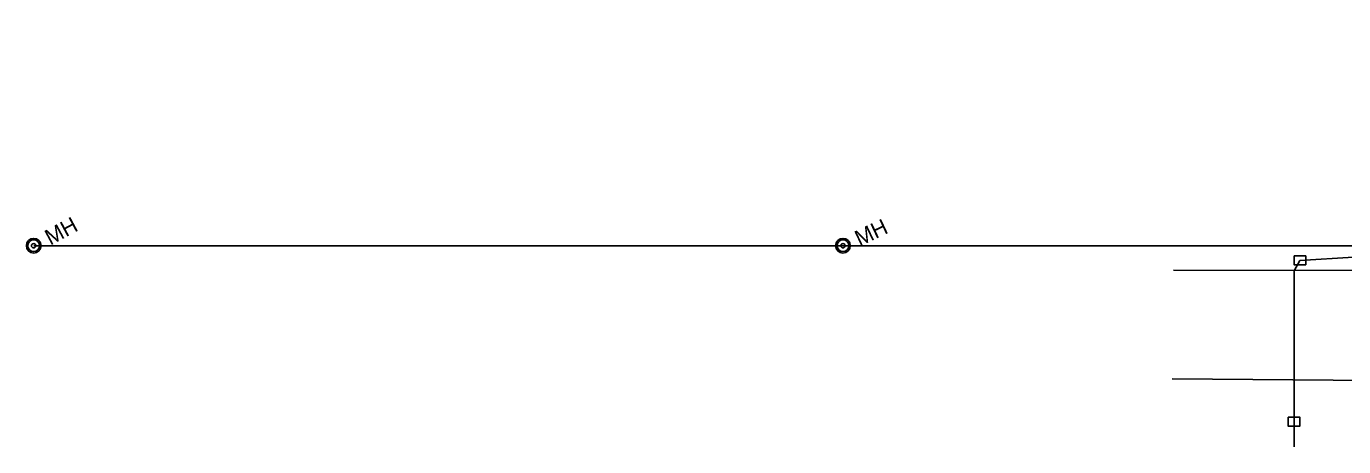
# Model space of a CAD drawing. Extents: x 596028 to 606371, y 330010 to 403088.
# Drawn here: x 600890.2 to 601339.1, y 355488.8 to 355632.1 of the extents above; entities that cross this region are included whole.
import ezdxf

# ---------------------------------------------------------------- set-up
doc = ezdxf.new("R2010")
doc.units = 0
for name, color, linetype in [('E_UTL_FO_UG_MWFN', 7, 'Continuous'), ('E_UTL_G_UG', 7, 'Continuous'), ('E_UTL_SAN_MH', 7, 'Continuous'), ('E_UTL_SAN_UG', 7, 'Continuous')]:
    doc.layers.add(name, color=color, linetype=linetype)

msp = doc.modelspace()

# ---------------------------------------------------------------- linework, layer by layer
at = {"layer": 'E_UTL_FO_UG_MWFN'}
for points in [[(601324.2, 355552.35), (601360.76, 355554.58), (601442.53, 355555.04), (601495.2, 355557.48), (601619.9, 355558.21), (601757.63, 355569.23), (601769.58, 355570.53), (601779.56, 355591.13), (601788.32, 355608.3), (601794.88, 355632.14)], [(601322.2, 355488.84), (601322.2, 355548.8), (601324.2, 355552.35)]]:
    msp.add_lwpolyline(points, dxfattribs=at)
for points in [[(601322.2, 355553.85), (601322.2, 355550.85), (601326.2, 355550.85), (601326.2, 355553.85)], [(601320.2, 355498.85), (601320.2, 355495.85), (601324.2, 355495.85), (601324.2, 355498.85)]]:
    msp.add_lwpolyline(points, close=True, dxfattribs=at)
at = {"layer": 'E_UTL_G_UG'}
msp.add_line((601280.68, 355511.94), (601425.08, 355510.76), dxfattribs=at)
msp.add_lwpolyline([(601281.11, 355548.99), (601456.8, 355548.88), (601501.85, 355546.55), (601540.47, 355547.26), (601567.93, 355547.51), (601604.28, 355548.55), (601619.98, 355548.78), (601633.71, 355549.19), (601652.23, 355549.07), (601667.06, 355549.06), (601732.27, 355548.91), (601793.04, 355547.03), (601830.3, 355547.67), (601851.95, 355547.88)], dxfattribs=at)
at = {"layer": 'E_UTL_SAN_MH'}
for centre, radius in [((600892.68, 355557.35), 2.5), ((600892.68, 355557.35), 2), ((600892.68, 355557.35), 0.75), ((601168.48, 355557.35), 2.5), ((601168.48, 355557.35), 2), ((601168.48, 355557.35), 0.75)]:
    msp.add_circle(centre, radius, dxfattribs=at)
at = {"layer": 'E_UTL_SAN_UG'}
for p, q in [((600892.68, 355557.35), (601168.48, 355557.35)), ((601168.48, 355557.35), (601442.88, 355557.35))]:
    msp.add_line(p, q, dxfattribs=at)

# ---------------------------------------------------------------- texts
at = {"layer": 'E_UTL_SAN_MH'}
for rotation, p in [(28.3228, (600898.36, 355557.35)), (25.2981, (601174.15, 355557.05))]:
    msp.add_text('MH', height=5.4, rotation=rotation, dxfattribs=at).set_placement(p)

doc.saveas('drawing.dxf')
